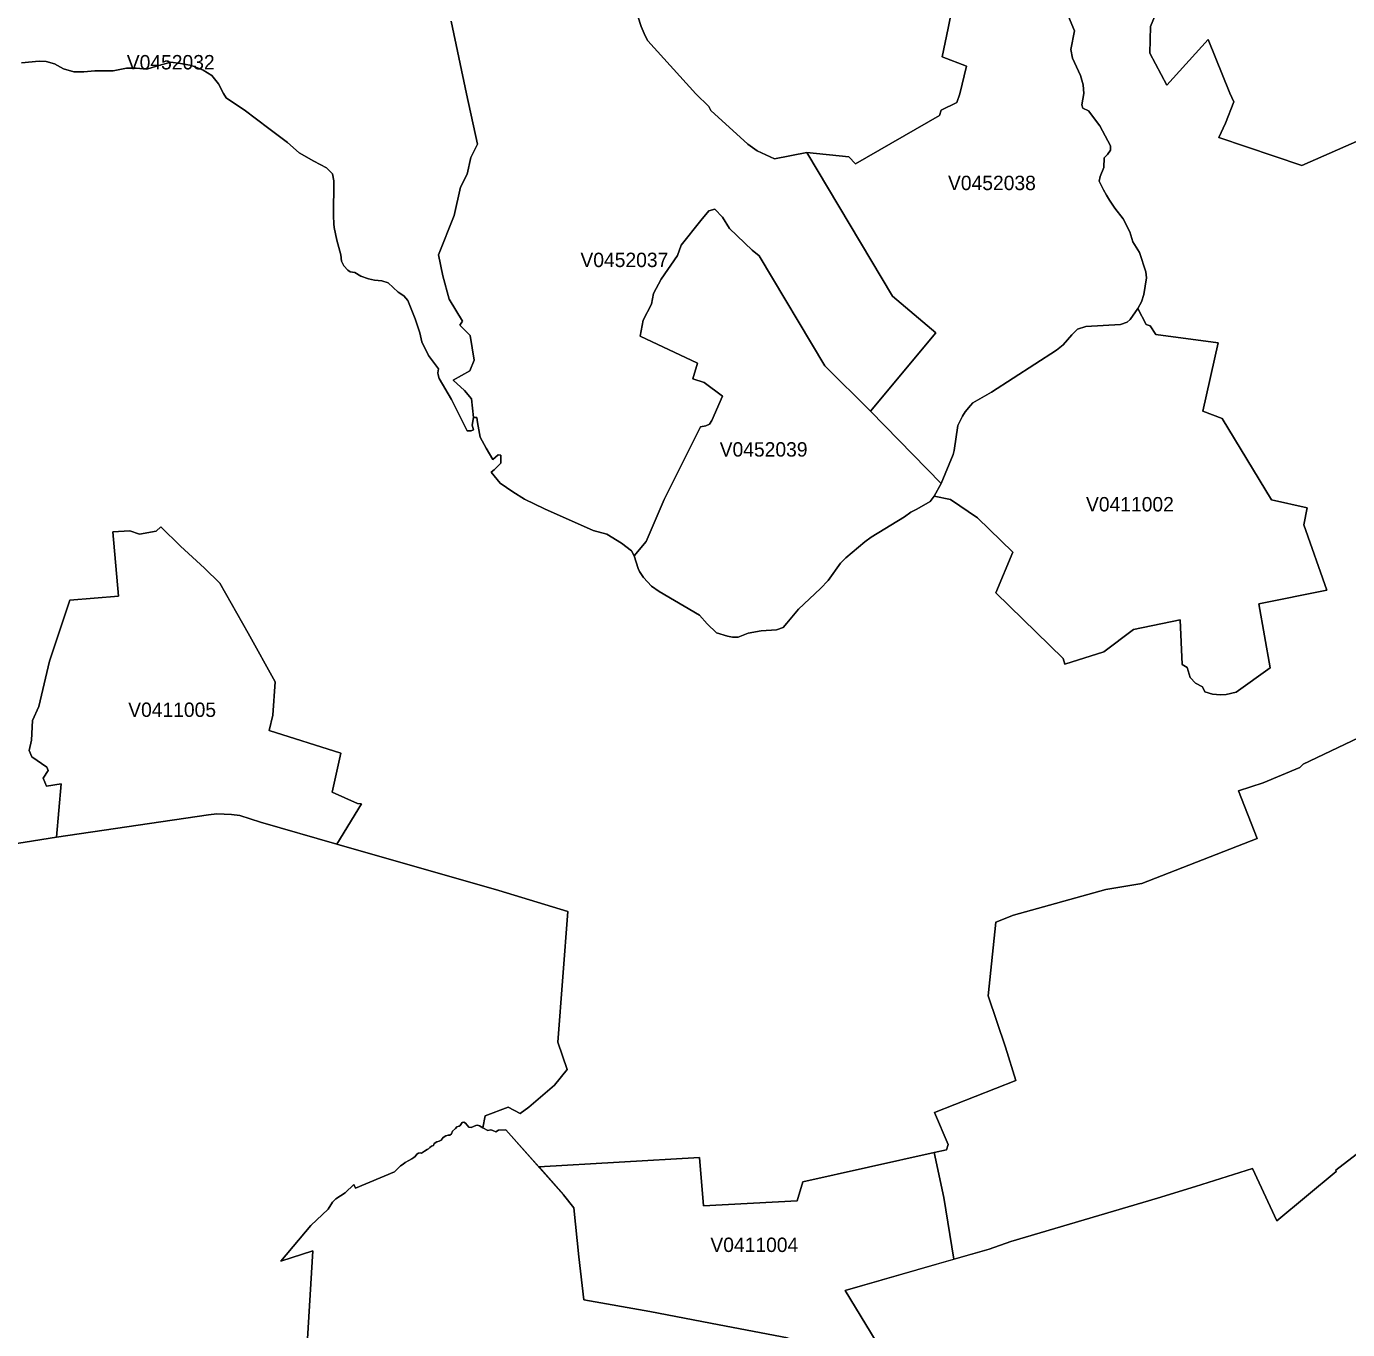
# Model space of a CAD drawing. Extents: x 369010 to 735936, y 6377141 to 6616555.
# Drawn here: x 496599 to 505772, y 6503671 to 6512722 of the extents above; entities that cross this region are included whole.
import ezdxf
from ezdxf.enums import TextEntityAlignment as Align

# ---------------------------------------------------------------- set-up
doc = ezdxf.new("R2010")
doc.units = 0
doc.header["$LTSCALE"] = 40
doc.layers.add('3', color=7, linetype='Continuous', lineweight=13)
doc.layers.add('4', color=7, linetype='Continuous')

msp = doc.modelspace()

# ---------------------------------------------------------------- linework, layer by layer
at = {"layer": '3'}
for points in [[(500843.74, 6512793.03), (500866.08, 6512722.03), (500894.22, 6512656.32), (500913.09, 6512621.57), (501247.24, 6512254.15), (501338.1, 6512167.09), (501351.51, 6512139.29), (501608.53, 6511903.78), (501672.91, 6511858.92), (501791.91, 6511802.98), (502016.67, 6511847.17), (502309.61, 6511816.22), (502355.78, 6511768.72), (502939.52, 6512103.21), (502950.27, 6512140.12), (503059.84, 6512193.74), (503079.2, 6512254.48), (503126.37, 6512446.79), (502957.56, 6512511.67), (502997.77, 6512711.27), (503041.63, 6512921.13)], [(503041.63, 6512921.13), (502997.77, 6512711.27), (502957.56, 6512511.67), (503126.37, 6512446.79), (503079.2, 6512254.48), (503059.84, 6512193.74), (502950.27, 6512140.12), (502939.52, 6512103.21), (502355.78, 6511768.72), (502309.61, 6511816.22), (502016.67, 6511847.17), (502612.32, 6510849.68), (502914.19, 6510593.65), (502459.89, 6510049.47), (502949.45, 6509548.49), (503032.86, 6509750.07), (503039.98, 6509775.89), (503067.12, 6509949.67), (503097.57, 6510015.54), (503117.43, 6510044.67), (503154.51, 6510089.19), (503169.4, 6510106.9), (503233.95, 6510145.79), (503300.32, 6510182.53), (503751.48, 6510473.16), (503797.16, 6510510.89), (503858.56, 6510579.91), (503897.45, 6510618.64), (503954.22, 6510638.66), (504196.19, 6510651.74), (504241.21, 6510667.96), (504263.22, 6510687.49), (504316.01, 6510762.3), (504341.17, 6510808.31), (504357.72, 6510860.94), (504376.42, 6510975.3), (504371.29, 6511017.17), (504327.93, 6511152.22), (504281.75, 6511225.71), (504261.4, 6511296.71), (504214.06, 6511385.75), (504156.3, 6511460.23), (504118.9, 6511515.01), (504098.04, 6511549.27), (504077.69, 6511587.33), (504048.06, 6511646.42), (504053.69, 6511678.86), (504079.18, 6511743.57), (504082.32, 6511809.44), (504105.82, 6511833.27), (504126.51, 6511863.39), (504125.85, 6511892.19), (504052.2, 6512031.71), (503972.26, 6512137.14), (503933.7, 6512154.02), (503926.09, 6512177.85), (503941.97, 6512255.8), (503936.51, 6512317.54), (503918.31, 6512380.76), (503861.87, 6512500.91), (503850.78, 6512562.32), (503874.95, 6512691.08), (503835.39, 6512790.88)], [(506539.56, 6512234.29), (505455.67, 6511755.98), (504878.89, 6511951.28), (504924.24, 6512050.08), (504982, 6512199.04), (504955.69, 6512257.95), (504803.42, 6512631.66), (504518.26, 6512313.4), (504398.27, 6512536.66), (504404.23, 6512721.53), (504482.84, 6512913.02)], [(504482.84, 6512913.02), (504404.23, 6512721.53), (504398.27, 6512536.66), (504518.26, 6512313.4), (504803.42, 6512631.66), (504955.69, 6512257.95), (504982, 6512199.04), (504924.24, 6512050.08), (504878.89, 6511951.28), (505455.67, 6511755.98), (506539.56, 6512234.29), (506570.01, 6512073.25), (506549.99, 6512033.37), (506672.13, 6511879.12), (506951, 6511547.61), (507282.67, 6511627.05), (508026.12, 6512260.27), (508605.55, 6512663.27), (508811.93, 6512705.31)], [(499547.51, 6512758.27), (499653.93, 6512253.98), (499731.22, 6511903.61), (499684.05, 6511811.76), (499658.9, 6511697.23), (499611.56, 6511605.37), (499569.52, 6511410.08), (499459.96, 6511135.34), (499490.58, 6510989.86), (499533.94, 6510827.83), (499625.46, 6510675.07), (499608.09, 6510647.6), (499680.91, 6510576.1), (499707.72, 6510405.14), (499678.26, 6510331.16), (499560.92, 6510265.12), (499640.03, 6510193.62), (499688.52, 6510135.04), (499701.93, 6510006.44), (499725.1, 6510004.95), (499731.55, 6509971.19), (499749.26, 6509869.4), (499790.14, 6509793.1), (499837.48, 6509715.48), (499873.06, 6509747.59), (499893.58, 6509743.29), (499892.26, 6509689.66), (499845.58, 6509642.33), (499825.89, 6509626.11), (499887.95, 6509550.31), (499975.34, 6509489.24), (500058.09, 6509439.92), (500196.29, 6509371.9), (500533.09, 6509220.29), (500629.91, 6509194.97), (500730.87, 6509134.07), (500800.21, 6509079.45), (500817.59, 6509044.36), (500901, 6509145.49), (501027.45, 6509436.44), (501278.68, 6509940.9), (501315.76, 6509947.35), (501342.73, 6509958.77), (501356.8, 6509984.43), (501432.27, 6510154.73), (501304.34, 6510249.4), (501225.39, 6510275.55), (501257.5, 6510384.45), (500860.79, 6510571.3), (500881.81, 6510681.69), (500939.4, 6510792.91), (500953.47, 6510867.22), (501007.09, 6510967.85), (501118.31, 6511131.53), (501143.96, 6511202.04), (501281.5, 6511374.16), (501337.77, 6511440.7), (501378.81, 6511453.61), (501432.44, 6511397.17), (501479.77, 6511317.89), (501637.17, 6511168.11), (501685.82, 6511129.22), (502143.11, 6510364.59), (502459.89, 6510049.47), (502914.19, 6510593.65), (502612.32, 6510849.68), (502016.67, 6511847.17), (501791.91, 6511802.98), (501672.91, 6511858.92), (501608.53, 6511903.78), (501351.51, 6512139.29), (501338.1, 6512167.09), (501247.24, 6512254.15), (500913.09, 6512621.57), (500894.22, 6512656.32), (500866.08, 6512722.03), (500843.74, 6512793.03)], [(499658.07, 6509914.58), (499686.37, 6509913.92), (499702.59, 6509919.55), (499692.66, 6509951.99), (499701.93, 6510006.44), (499688.52, 6510135.04), (499640.03, 6510193.62), (499560.92, 6510265.12), (499678.26, 6510331.16), (499707.72, 6510405.14), (499680.91, 6510576.1), (499608.09, 6510647.6), (499625.46, 6510675.07), (499533.94, 6510827.83), (499490.58, 6510989.86), (499459.96, 6511135.34), (499569.52, 6511410.08), (499611.56, 6511605.37), (499658.9, 6511697.23), (499684.05, 6511811.76), (499731.22, 6511903.61), (499653.93, 6512253.98), (499547.51, 6512758.27)], [(503835.39, 6512790.88), (503874.95, 6512691.08), (503850.78, 6512562.32), (503861.87, 6512500.91), (503918.31, 6512380.76), (503936.51, 6512317.54), (503941.97, 6512255.8), (503926.09, 6512177.85), (503933.7, 6512154.02), (503972.26, 6512137.14), (504052.2, 6512031.71), (504125.85, 6511892.19), (504126.51, 6511863.39), (504105.82, 6511833.27), (504082.32, 6511809.44), (504079.18, 6511743.57), (504053.69, 6511678.86), (504048.06, 6511646.42), (504077.69, 6511587.33), (504098.04, 6511549.27), (504118.9, 6511515.01), (504156.3, 6511460.23), (504214.06, 6511385.75), (504261.4, 6511296.71), (504281.75, 6511225.71), (504327.93, 6511152.22), (504371.29, 6511017.17), (504376.42, 6510975.3), (504357.72, 6510860.94), (504341.17, 6510808.31), (504316.01, 6510762.3)], [(499015.75, 6510959.74), (498972.72, 6510969.34), (498921.41, 6510988.21), (498879.87, 6511012.37), (498847.1, 6511018.5), (498831.05, 6511028.59), (498801.59, 6511060.2), (498785.86, 6511091.98), (498781.39, 6511136.5), (498752.93, 6511237.62), (498735.88, 6511326.33), (498732.74, 6511351.99), (498729.92, 6511406.44), (498733.89, 6511650.56), (498723.3, 6511697.89), (498682.26, 6511740.26), (498593.71, 6511786.43), (498493.42, 6511845.19), (498412.15, 6511916.19), (498281.9, 6512013.17), (498110.94, 6512142.1), (498092.07, 6512155.18), (497985.82, 6512225.52), (497966.78, 6512255.8), (497931.53, 6512323.83), (497885.85, 6512381.75), (497825.61, 6512419.65), (497763.71, 6512444.97), (497733.92, 6512454.41), (497669.21, 6512464.83), (497600.52, 6512473.77), (497501.72, 6512446.3), (497434.52, 6512426.6), (497360.87, 6512431.9), (497292.52, 6512432.06), (497201.99, 6512413.2), (497072.9, 6512414.03), (496996.93, 6512407.74), (496928.58, 6512407.4), (496856.58, 6512426.93), (496794.68, 6512462.35), (496735.1, 6512478.74), (496687.93, 6512480.56), (496563.81, 6512470.63)], [(496563.81, 6512470.63), (496687.93, 6512480.56), (496735.1, 6512478.74), (496794.68, 6512462.35), (496856.58, 6512426.93), (496928.58, 6512407.4), (496996.93, 6512407.74), (497072.9, 6512414.03), (497201.99, 6512413.2), (497292.52, 6512432.06), (497360.87, 6512431.9), (497434.52, 6512426.6), (497501.72, 6512446.3), (497600.52, 6512473.77), (497669.21, 6512464.83), (497733.92, 6512454.41), (497763.71, 6512444.97), (497825.61, 6512419.65), (497885.85, 6512381.75), (497931.53, 6512323.83), (497966.78, 6512255.8), (497985.82, 6512225.52), (498092.07, 6512155.18), (498110.94, 6512142.1), (498281.9, 6512013.17), (498412.15, 6511916.19), (498493.42, 6511845.19), (498593.71, 6511786.43), (498682.26, 6511740.26), (498723.3, 6511697.89), (498733.89, 6511650.56), (498729.92, 6511406.44), (498732.74, 6511351.99), (498735.88, 6511326.33), (498752.93, 6511237.62), (498781.39, 6511136.5), (498785.86, 6511091.98), (498801.59, 6511060.2), (498831.05, 6511028.59), (498847.1, 6511018.5), (498879.87, 6511012.37), (498921.41, 6510988.21), (498972.72, 6510969.34), (499015.75, 6510959.74), (499065.9, 6510954.78), (499109.59, 6510940.54), (499178.77, 6510876.99), (499218.32, 6510851.67), (499246.63, 6510817.74), (499296.77, 6510690.47), (499329.21, 6510592.98), (499344.77, 6510532.24), (499389.95, 6510435.59), (499460.29, 6510344.56), (499455.82, 6510316.92), (499456.82, 6510301.53), (499463.44, 6510276.54), (499549.99, 6510131.39), (499658.07, 6509914.58)], [(504316.01, 6510762.3), (504374.77, 6510651.41), (504401.58, 6510643.79), (504439.98, 6510582.23), (504873.1, 6510525.62), (504767.34, 6510049.47), (504901.73, 6509999.49), (505243, 6509433.3), (505492.58, 6509378.19), (505468.25, 6509260.35), (505628.96, 6508806.87), (505155.12, 6508711.04), (505235.39, 6508266.49), (504997.56, 6508098.84), (504929.87, 6508081.46), (504888.82, 6508078.81), (504833.88, 6508083.94), (504781.41, 6508100.66), (504766.02, 6508136.41), (504717.36, 6508160.74), (504678.96, 6508199.13), (504657.28, 6508269.64), (504622.69, 6508291.32), (504610.11, 6508600.81), (504285.89, 6508533.29), (504080.34, 6508377.38), (503809.07, 6508292.98), (503797.49, 6508331.37), (503329.11, 6508788.66), (503448.11, 6509070.35), (503202.01, 6509310.16), (503013.99, 6509435.62), (502902.77, 6509460.61), (502872.82, 6509422.87), (502781.46, 6509369.41), (502739.92, 6509348.56), (502694.57, 6509316.62), (502464.02, 6509173.95), (502420.16, 6509143.34), (502288.42, 6509031.79), (502251.52, 6508993.39), (502164.79, 6508873.56), (502112.82, 6508818.78), (501960.06, 6508673.97), (501913.23, 6508618.85), (501878.64, 6508578.64), (501852.98, 6508548.35), (501807.47, 6508530.8), (501700.06, 6508524.52), (501609.69, 6508508.63), (501541.5, 6508481.32), (501501.29, 6508479.33), (501466.53, 6508486.12), (501389.57, 6508511.44), (501324.86, 6508573.5), (501271.73, 6508634.08), (500991.37, 6508798.26), (500938.24, 6508834.01), (500884.45, 6508894.09), (500855.66, 6508936.79), (500846.88, 6508958.14), (500817.59, 6509044.36), (500800.21, 6509079.45), (500730.87, 6509134.07), (500629.91, 6509194.97), (500533.09, 6509220.29), (500196.29, 6509371.9), (500058.09, 6509439.92), (499975.34, 6509489.24), (499887.95, 6509550.31), (499825.89, 6509626.11), (499845.58, 6509642.33), (499892.26, 6509689.66), (499893.58, 6509743.29), (499873.06, 6509747.59), (499837.48, 6509715.48), (499790.14, 6509793.1), (499749.26, 6509869.4), (499731.55, 6509971.19), (499725.1, 6510004.95), (499701.93, 6510006.44), (499692.66, 6509951.99), (499702.59, 6509919.55), (499686.37, 6509913.92), (499658.07, 6509914.58), (499549.99, 6510131.39), (499463.44, 6510276.54), (499456.82, 6510301.53), (499455.82, 6510316.92), (499460.29, 6510344.56), (499389.95, 6510435.59), (499344.77, 6510532.24), (499329.21, 6510592.98), (499296.77, 6510690.47), (499246.63, 6510817.74), (499218.32, 6510851.67), (499178.77, 6510876.99), (499109.59, 6510940.54), (499065.9, 6510954.78), (499015.75, 6510959.74)], [(494091.51, 6506658.95), (496807.43, 6507090.09), (496839.7, 6507460.99), (496736.92, 6507446.42), (496715.24, 6507500.05), (496749.67, 6507553.67), (496739.57, 6507576.67), (496636.13, 6507649.33), (496616.77, 6507693.02), (496633.32, 6507764.52), (496639.77, 6507902.39), (496685.62, 6507998.05), (496759.93, 6508313.66), (496900.11, 6508736.86), (497236.91, 6508766.15), (497198.18, 6509211.52), (497315.53, 6509219.3), (497384.54, 6509196.3), (497499.23, 6509216.65), (497531.18, 6509247.27), (497668.21, 6509112.72), (497835.37, 6508959.63), (497942.62, 6508854.86), (498137.25, 6508509.12), (498325.43, 6508171), (498309.21, 6507938.8), (498285.05, 6507831.55), (498781.56, 6507673.66), (498721.48, 6507404.38), (498897.74, 6507325.44), (498924.56, 6507322.79), (498753.42, 6507042.1), (499877.69, 6506720.52), (500357.32, 6506573.72), (500288.97, 6505666.43), (500353.35, 6505477.26), (500266.46, 6505368.52), (500086.06, 6505214.77), (500026.32, 6505171.74), (499944.56, 6505215.26), (499784.51, 6505156.51), (499768.29, 6505073.1), (499802.22, 6505052.74), (499824.07, 6505058.37), (499836.81, 6505053.4), (499858, 6505045.62), (499877.36, 6505055.22), (499928.01, 6505057.7), (500156.57, 6504800.34), (501271.07, 6504865.06), (501299.21, 6504529.75), (501950.46, 6504565.66), (501988.86, 6504697.4), (502901.45, 6504901.8), (502986.35, 6504919.67), (502997.94, 6504956.75), (502904.43, 6505179.51), (503469.13, 6505401.29), (503397.47, 6505633), (503276.98, 6505989.16), (503330.11, 6506500.24), (503452.91, 6506548.89), (504093.08, 6506727.47), (504343.82, 6506769.68), (505143.37, 6507081.49), (505013.78, 6507412.99), (505186.23, 6507467.94)], [(505896.25, 6507804.57), (505463.78, 6507598.52), (505440.78, 6507575.52), (505186.23, 6507467.94), (505013.78, 6507412.99), (505143.37, 6507081.49), (504343.82, 6506769.68), (504093.08, 6506727.47), (503452.91, 6506548.89), (503330.11, 6506500.24), (503276.98, 6505989.16), (503397.47, 6505633), (503469.13, 6505401.29), (502904.43, 6505179.51), (502997.94, 6504956.75), (502986.35, 6504919.67), (502901.45, 6504901.8), (502969.31, 6504589.49), (503039.32, 6504159.68), (503282.77, 6504229.36), (503433.21, 6504283.48), (504451.89, 6504583.53), (504717.19, 6504665.62), (505111.76, 6504788.76), (505280.07, 6504427.13), (505693.67, 6504768.73), (505691.68, 6504777.17), (505951.52, 6504980.74)], [(505186.23, 6507467.94), (505440.78, 6507575.52), (505463.78, 6507598.52), (505896.25, 6507804.57)], [(499550.66, 6505030.06), (499557.11, 6505048.44), (499578.96, 6505068.13), (499586.07, 6505078.72), (499603.62, 6505083.03), (499611.4, 6505088.65), (499623.48, 6505109.18), (499636.88, 6505110.66), (499646.81, 6505104.87), (499671.47, 6505077.4), (499687.03, 6505073.92), (499718.15, 6505087.99), (499731.55, 6505090.14), (499745.62, 6505086.5), (499768.29, 6505073.1), (499784.51, 6505156.51), (499944.56, 6505215.26), (500026.32, 6505171.74), (500086.06, 6505214.77), (500266.46, 6505368.52), (500353.35, 6505477.26), (500288.97, 6505666.43), (500357.32, 6506573.72), (499877.69, 6506720.52), (498753.42, 6507042.1), (498224.64, 6507195.02), (498080.48, 6507240.87), (498022.23, 6507247.65), (497921.44, 6507253.94), (497862.68, 6507246.33), (496807.43, 6507090.09)], [(496807.43, 6507090.09), (494091.51, 6506658.95)], [(507604.58, 6506674.68), (507308.33, 6506245.03), (507148.28, 6506019.28), (507121.8, 6505985.52), (506743.96, 6505563.98), (506175.62, 6505145.59), (505951.52, 6504980.74), (505691.68, 6504777.17), (505693.67, 6504768.73), (505280.07, 6504427.13), (505111.76, 6504788.76), (504717.19, 6504665.62), (504451.89, 6504583.53), (503433.21, 6504283.48), (503282.77, 6504229.36), (502283.13, 6503943.53), (502498.78, 6503587.7)], [(501883.27, 6503613.02), (501409.6, 6503704.54), (500927.65, 6503796.23), (500469.87, 6503877.16), (500434.12, 6504176.73), (500400.52, 6504515.68), (500327.86, 6504607.7), (499928.01, 6505057.7), (499877.36, 6505055.22), (499858, 6505045.62), (499836.81, 6505053.4), (499824.07, 6505058.37), (499802.22, 6505052.74), (499768.29, 6505073.1), (499745.62, 6505086.5), (499731.55, 6505090.14), (499718.15, 6505087.99), (499687.03, 6505073.92), (499671.47, 6505077.4), (499646.81, 6505104.87), (499636.88, 6505110.66), (499623.48, 6505109.18), (499611.4, 6505088.65), (499603.62, 6505083.03), (499586.07, 6505078.72), (499578.96, 6505068.13), (499557.11, 6505048.44), (499550.66, 6505030.06), (499539.24, 6505021.79), (499527.65, 6505021.79), (499510.44, 6505017.32), (499492.73, 6505006.07), (499477.34, 6504987.7), (499464.59, 6504979.92), (499447.55, 6504974.95), (499430.67, 6504964.36), (499424.05, 6504949.3), (499411.63, 6504945.33), (499399.39, 6504936.72), (499391.61, 6504926.13), (499381.68, 6504922.49), (499363.8, 6504911.23), (499341.79, 6504895.34), (499333.35, 6504898.49), (499320.61, 6504896.01), (499309.02, 6504888.56), (499298.1, 6504873.83), (499288.17, 6504866.05), (499275.09, 6504857.94), (499253.91, 6504845.53), (499228.75, 6504832.45), (499215.01, 6504819.38), (499195.98, 6504808.79), (499153.61, 6504767.08), (498883.51, 6504653.71), (498872.92, 6504677.71), (498811.35, 6504619.78), (498746.14, 6504578.57), (498722.81, 6504555.9), (498693.18, 6504507.24), (498572.36, 6504394.86), (498364.32, 6504145.11), (498588.25, 6504217.94), (498496.4, 6502728.9)], [(498496.4, 6502728.9), (498588.25, 6504217.94), (498364.32, 6504145.11), (498572.36, 6504394.86), (498693.18, 6504507.24), (498722.81, 6504555.9), (498746.14, 6504578.57), (498811.35, 6504619.78), (498872.92, 6504677.71), (498883.51, 6504653.71), (499153.61, 6504767.08), (499195.98, 6504808.79), (499215.01, 6504819.38), (499228.75, 6504832.45), (499253.91, 6504845.53), (499275.09, 6504857.94), (499288.17, 6504866.05), (499298.1, 6504873.83), (499309.02, 6504888.56), (499320.61, 6504896.01), (499333.35, 6504898.49), (499341.79, 6504895.34), (499363.8, 6504911.23), (499381.68, 6504922.49), (499391.61, 6504926.13), (499399.39, 6504936.72), (499411.63, 6504945.33), (499424.05, 6504949.3), (499430.67, 6504964.36), (499447.55, 6504974.95), (499464.59, 6504979.92), (499477.34, 6504987.7), (499492.73, 6505006.07), (499510.44, 6505017.32), (499527.65, 6505021.79), (499539.24, 6505021.79), (499550.66, 6505030.06)]]:
    msp.add_lwpolyline(points, dxfattribs=at)
for points in [[(500817.59, 6509044.36), (500846.88, 6508958.14), (500855.66, 6508936.79), (500884.45, 6508894.09), (500938.24, 6508834.01), (500991.37, 6508798.26), (501271.73, 6508634.08), (501324.86, 6508573.5), (501389.57, 6508511.44), (501466.53, 6508486.12), (501501.29, 6508479.33), (501541.5, 6508481.32), (501609.69, 6508508.63), (501700.06, 6508524.52), (501807.47, 6508530.8), (501852.98, 6508548.35), (501878.64, 6508578.64), (501913.23, 6508618.85), (501960.06, 6508673.97), (502112.82, 6508818.78), (502164.79, 6508873.56), (502251.52, 6508993.39), (502288.42, 6509031.79), (502420.16, 6509143.34), (502464.02, 6509173.95), (502694.57, 6509316.62), (502739.92, 6509348.56), (502781.46, 6509369.41), (502872.82, 6509422.87), (502902.77, 6509460.61), (502949.45, 6509548.49), (502459.89, 6510049.47), (502143.11, 6510364.59), (501685.82, 6511129.22), (501637.17, 6511168.11), (501479.77, 6511317.89), (501432.44, 6511397.17), (501378.81, 6511453.61), (501337.77, 6511440.7), (501281.5, 6511374.16), (501143.96, 6511202.04), (501118.31, 6511131.53), (501007.09, 6510967.85), (500953.47, 6510867.22), (500939.4, 6510792.91), (500881.81, 6510681.69), (500860.79, 6510571.3), (501257.5, 6510384.45), (501225.39, 6510275.55), (501304.34, 6510249.4), (501432.27, 6510154.73), (501356.8, 6509984.43), (501342.73, 6509958.77), (501315.76, 6509947.35), (501278.68, 6509940.9), (501027.45, 6509436.44), (500901, 6509145.49)], [(504316.01, 6510762.3), (504263.22, 6510687.49), (504241.21, 6510667.96), (504196.19, 6510651.74), (503954.22, 6510638.66), (503897.45, 6510618.64), (503858.56, 6510579.91), (503797.16, 6510510.89), (503751.48, 6510473.16), (503300.32, 6510182.53), (503233.95, 6510145.79), (503169.4, 6510106.9), (503154.51, 6510089.19), (503117.43, 6510044.67), (503097.57, 6510015.54), (503067.12, 6509949.67), (503039.98, 6509775.89), (503032.86, 6509750.07), (502949.45, 6509548.49), (502902.77, 6509460.61), (503013.99, 6509435.62), (503202.01, 6509310.16), (503448.11, 6509070.35), (503329.11, 6508788.66), (503797.49, 6508331.37), (503809.07, 6508292.98), (504080.34, 6508377.38), (504285.89, 6508533.29), (504610.11, 6508600.81), (504622.69, 6508291.32), (504657.28, 6508269.64), (504678.96, 6508199.13), (504717.36, 6508160.74), (504766.02, 6508136.41), (504781.41, 6508100.66), (504833.88, 6508083.94), (504888.82, 6508078.81), (504929.87, 6508081.46), (504997.56, 6508098.84), (505235.39, 6508266.49), (505155.12, 6508711.04), (505628.96, 6508806.87), (505468.25, 6509260.35), (505492.58, 6509378.19), (505243, 6509433.3), (504901.73, 6509999.49), (504767.34, 6510049.47), (504873.1, 6510525.62), (504439.98, 6510582.23), (504401.58, 6510643.79), (504374.77, 6510651.41)], [(496807.43, 6507090.09), (497862.68, 6507246.33), (497921.44, 6507253.94), (498022.23, 6507247.65), (498080.48, 6507240.87), (498224.64, 6507195.02), (498753.42, 6507042.1), (498924.56, 6507322.79), (498897.74, 6507325.44), (498721.48, 6507404.38), (498781.56, 6507673.66), (498285.05, 6507831.55), (498309.21, 6507938.8), (498325.43, 6508171), (498137.25, 6508509.12), (497942.62, 6508854.86), (497835.37, 6508959.63), (497668.21, 6509112.72), (497531.18, 6509247.27), (497499.23, 6509216.65), (497384.54, 6509196.3), (497315.53, 6509219.3), (497198.18, 6509211.52), (497236.91, 6508766.15), (496900.11, 6508736.86), (496759.93, 6508313.66), (496685.62, 6507998.05), (496639.77, 6507902.39), (496633.32, 6507764.52), (496616.77, 6507693.02), (496636.13, 6507649.33), (496739.57, 6507576.67), (496749.67, 6507553.67), (496715.24, 6507500.05), (496736.92, 6507446.42), (496839.7, 6507460.99)], [(502901.45, 6504901.8), (501988.86, 6504697.4), (501950.46, 6504565.66), (501299.21, 6504529.75), (501271.07, 6504865.06), (500156.57, 6504800.34), (500327.86, 6504607.7), (500400.52, 6504515.68), (500434.12, 6504176.73), (500469.87, 6503877.16), (500927.65, 6503796.23), (501409.6, 6503704.54), (501883.27, 6503613.02), (502352.47, 6503518.85), (502576.73, 6503475.15), (502498.78, 6503587.7), (502283.13, 6503943.53), (503039.32, 6504159.68), (502969.31, 6504589.49)]]:
    msp.add_lwpolyline(points, close=True, dxfattribs=at)

# ---------------------------------------------------------------- texts
at = {"layer": '4'}
for s, p in [('V0452032', (497600.53, 6512423.77)), ('V0452038', (503302.68, 6511585.4)), ('V0452037', (500750.52, 6511050.81)), ('V0452039', (501717.37, 6509734.55)), ('V0411002', (504260.92, 6509353.68)), ('V0411005', (497610.33, 6507926.27)), ('V0411004', (501652.81, 6504209.8))]:
    msp.add_text(s, height=100, dxfattribs=at).set_placement(p, align=Align.CENTER)

doc.saveas('drawing.dxf')
